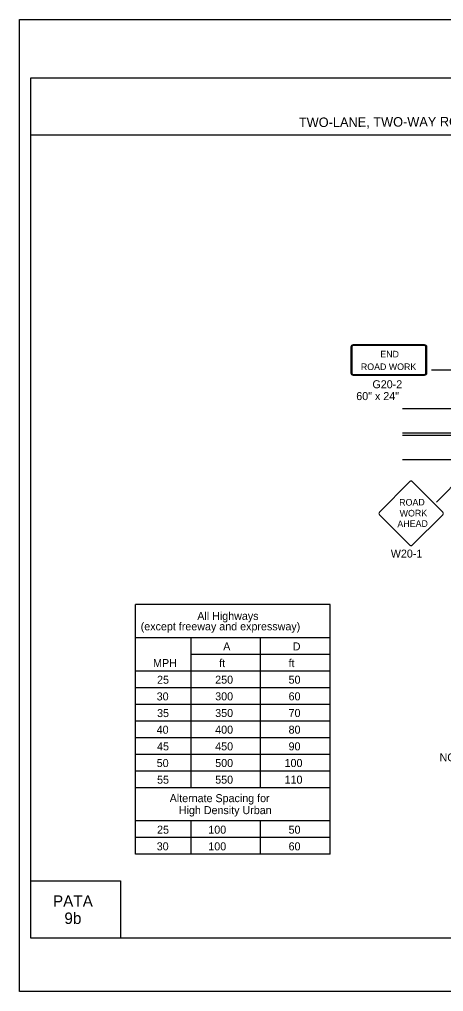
# Model space of a CAD drawing. Extents: x -14145 to -13662, y 30244 to 30661.
# Drawn here: x -13756.17 to -13745.06, y 30532.81 to 30558.31 of the extents above; entities that cross this region are included whole.
import ezdxf

# ---------------------------------------------------------------- set-up
doc = ezdxf.new("R2010")
doc.units = 0
for name, color, linetype in [('1', 7, 'Continuous'), ('10', 7, 'Continuous'), ('2', 7, 'Continuous'), ('3', 7, 'Continuous'), ('4', 7, 'Continuous'), ('61', 7, 'Continuous')]:
    doc.layers.add(name, color=color, linetype=linetype)

msp = doc.modelspace()

# ---------------------------------------------------------------- linework, layer by layer
at = {"layer": '1'}
for p, q in [((-13745.553, 30549.768), (-13747.426, 30549.768)), ((-13745.553, 30549.768), (-13747.426, 30549.768)), ((-13747.487, 30549.717), (-13747.487, 30549.029)), ((-13747.462, 30549.717), (-13747.462, 30549.029)), ((-13745.553, 30549.753), (-13747.426, 30549.753)), ((-13745.553, 30549.753), (-13747.426, 30549.753)), ((-13745.517, 30549.029), (-13745.517, 30549.717)), ((-13745.492, 30549.029), (-13745.492, 30549.717)), ((-13744.257, 30549.109), (-13745.369, 30549.109)), ((-13747.426, 30548.992), (-13745.553, 30548.992)), ((-13747.426, 30548.977), (-13745.553, 30548.977)), ((-13746.136, 30548.101), (-13740.514, 30548.101)), ((-13746.136, 30547.459), (-13740.214, 30547.459)), ((-13746.136, 30547.405), (-13740.214, 30547.405)), ((-13746.136, 30546.763), (-13740.514, 30546.763)), ((-13744.531, 30546.358), (-13745.238, 30545.645)), ((-13745.941, 30546.182), (-13746.736, 30545.379)), ((-13745.072, 30545.379), (-13745.875, 30546.182)), ((-13746.736, 30545.313), (-13745.941, 30544.518)), ((-13745.875, 30544.518), (-13745.072, 30545.313)), ((-13753.131, 30536.407), (-13753.131, 30542.963)), ((-13748.032, 30542.963), (-13753.131, 30542.963)), ((-13748.032, 30536.407), (-13748.032, 30542.963)), ((-13748.032, 30542.089), (-13753.133, 30542.089)), ((-13751.675, 30538.155), (-13751.675, 30542.089)), ((-13749.854, 30538.155), (-13749.854, 30542.089)), ((-13748.032, 30541.651), (-13751.675, 30541.651)), ((-13748.032, 30541.214), (-13753.133, 30541.214)), ((-13748.032, 30540.777), (-13753.133, 30540.777)), ((-13748.032, 30540.34), (-13753.133, 30540.34)), ((-13748.032, 30539.903), (-13753.133, 30539.903)), ((-13748.032, 30539.466), (-13753.133, 30539.466)), ((-13748.032, 30539.029), (-13753.133, 30539.029)), ((-13748.032, 30538.592), (-13753.133, 30538.592)), ((-13748.032, 30538.155), (-13753.133, 30538.155)), ((-13748.032, 30537.281), (-13753.133, 30537.281)), ((-13751.675, 30536.407), (-13751.675, 30537.281)), ((-13749.854, 30536.407), (-13749.854, 30537.281)), ((-13748.032, 30536.844), (-13753.133, 30536.844)), ((-13748.032, 30536.407), (-13753.131, 30536.407))]:
    msp.add_line(p, q, dxfattribs=at)
for centre, start, end in [((-13745.908, 30546.15), 45, 135), ((-13746.703, 30545.347), 135, 225), ((-13745.105, 30545.347), 315, 45), ((-13745.908, 30544.552), 225, 315)]:
    msp.add_arc(centre, 0.0465, start, end, dxfattribs=at)
for centre, major_axis, ratio, start_param, end_param in [((-13747.425, 30549.716), (0.0609, 0), 0.839899, 1.570796, 3.141593), ((-13745.552, 30549.716), (-0.0609, 0), 0.839899, 3.141593, 4.712389), ((-13747.425, 30549.716), (0, -0.0365), 0.999938, 3.141593, 4.712389), ((-13745.552, 30549.716), (0, 0.0365), 0.999938, 4.712389, 6.283185), ((-13747.425, 30549.028), (0.0609, 0), 0.839899, 3.141593, 4.712389), ((-13747.425, 30549.028), (0, -0.0365), 0.999938, 4.712389, 6.283185), ((-13745.552, 30549.028), (0, 0.0365), 0.999938, 3.141593, 4.712389), ((-13745.552, 30549.028), (-0.0609, 0), 0.839899, 1.570796, 3.141593)]:
    msp.add_ellipse(centre, major_axis=major_axis, ratio=ratio, start_param=start_param, end_param=end_param, dxfattribs=at)
at = {"layer": '10'}
for p, q in [((-13755.874, 30556.777), (-13724.422, 30556.777)), ((-13755.874, 30534.207), (-13755.874, 30556.777)), ((-13755.874, 30555.277), (-13724.422, 30555.277)), ((-13755.874, 30535.707), (-13753.524, 30535.707)), ((-13753.524, 30535.707), (-13753.524, 30534.207)), ((-13724.422, 30534.207), (-13755.874, 30534.207))]:
    msp.add_line(p, q, dxfattribs=at)
at = {"layer": '61'}
msp.add_lwpolyline([(-13756.174, 30558.307), (-13723.174, 30558.307), (-13723.174, 30532.807), (-13756.174, 30532.807)], close=True, dxfattribs=at)

# ---------------------------------------------------------------- texts
at = {"layer": '1'}
for s, p in [('END', (-13746.714, 30549.441)), ('ROAD WORK', (-13747.223, 30549.11))]:
    msp.add_text(s, height=0.173, dxfattribs=at).set_placement(p)
for s, height, rotation, p in [('ROAD', 0.1735, 0.7566, (-13746.218, 30545.55)), ('WORK', 0.1733, 0.7588, (-13746.205, 30545.265)), ('AHEAD', 0.1735, 0.7481, (-13746.265, 30544.987))]:
    msp.add_text(s, height=height, rotation=rotation, dxfattribs=at).set_placement(p)
at = {"layer": '2'}
for s, p in [('G20-2', (-13746.92, 30548.632)), ('60" x 24"', (-13747.344, 30548.322)), ('W20-1', (-13746.439, 30544.19)), ('A', (-13750.832, 30541.756)), ('D', (-13749.009, 30541.756)), ('MPH', (-13752.671, 30541.318)), ('ft', (-13750.937, 30541.318)), ('ft', (-13749.118, 30541.318)), ('250', (-13751.042, 30540.883)), ('50', (-13749.118, 30540.883)), ('25', (-13752.566, 30540.881)), ('30', (-13752.576, 30540.444)), ('300', (-13751.042, 30540.446)), ('60', (-13749.118, 30540.446)), ('35', (-13752.566, 30540.007)), ('350', (-13751.042, 30540.009)), ('70', (-13749.118, 30540.009)), ('40', (-13752.576, 30539.57)), ('400', (-13751.042, 30539.572)), ('80', (-13749.118, 30539.572)), ('45', (-13752.566, 30539.133)), ('450', (-13751.042, 30539.134)), ('90', (-13749.118, 30539.134)), ('NOTES', (-13745.16, 30538.845)), ('50', (-13752.575, 30538.696)), ('500', (-13751.042, 30538.697)), ('100', (-13749.223, 30538.697)), ('55', (-13752.566, 30538.259)), ('550', (-13751.042, 30538.26)), ('110', (-13749.223, 30538.26)), ('25', (-13752.566, 30536.948)), ('100', (-13751.222, 30536.948)), ('50', (-13749.118, 30536.948)), ('30', (-13752.575, 30536.511)), ('100', (-13751.222, 30536.511)), ('60', (-13749.118, 30536.511))]:
    msp.add_text(s, height=0.21, dxfattribs=at).set_placement(p)
at = {"layer": '3'}
for s, height, p in [('All Highways', 0.20979, (-13751.512, 30542.555)), ('(except freeway and expressway)', 0.21, (-13752.995, 30542.282)), ('Alternate Spacing for', 0.20979, (-13752.235, 30537.775)), ('High Density Urban', 0.20979, (-13751.995, 30537.461))]:
    msp.add_text(s, height=height, dxfattribs=at).set_placement(p)
at = {"layer": '4'}
msp.add_text('TWO-LANE, TWO-WAY ROADWAY - WORK AREA IN THE CENTER OF AN INTERSECTION', height=0.25, rotation=0.31, dxfattribs=at).set_placement((-13748.847, 30555.481))
for s, p in [('PATA', (-13755.296, 30535.03)), ('9b', (-13754.996, 30534.58))]:
    msp.add_text(s, height=0.3, dxfattribs=at).set_placement(p)

doc.saveas('drawing.dxf')
